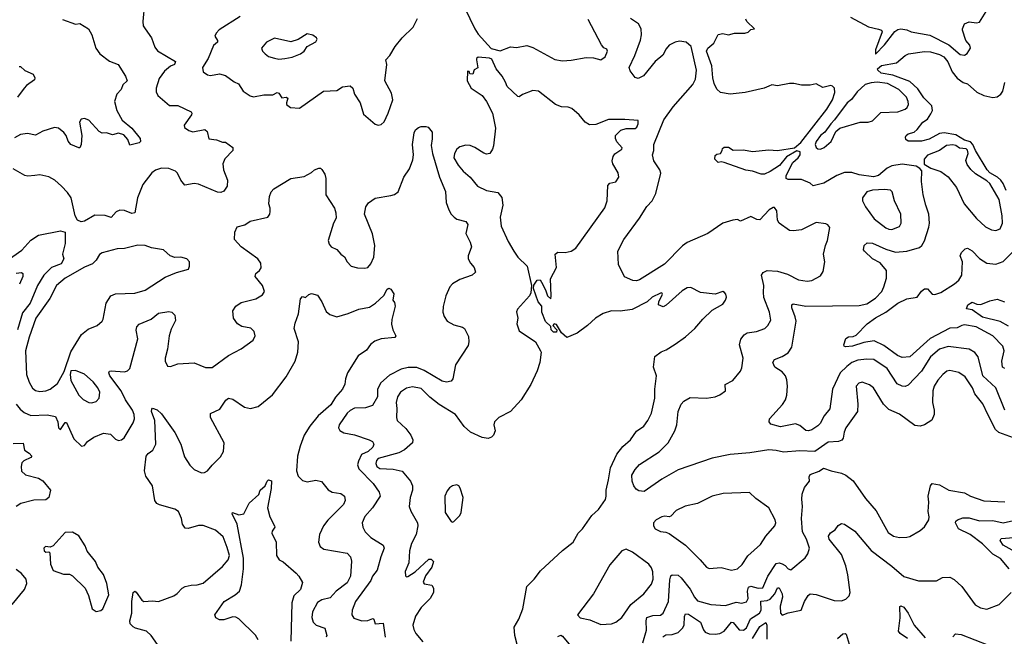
# Model space of a CAD drawing. Extents: x 1771496 to 1971148, y 471553 to 643630.
# Tile 628 of 656: x 1887590 to 1894222, y 629640 to 633796. Entities that reach past the tile are written whole.
import ezdxf

# ---------------------------------------------------------------- set-up
doc = ezdxf.new("R2010")
doc.units = 0

msp = doc.modelspace()

# ---------------------------------------------------------------- linework, layer by layer
at = {"layer": '0CON10XD'}
for points in [[(1888430, 633905), (1888419.2, 633785), (1888422, 633755), (1888434, 633735), (1888478, 633675), (1888500.9, 633610.9), (1888516.8, 633586.8), (1888640, 633515), (1888631.4, 633495), (1888605, 633482.9), (1888565, 633449.5), (1888529.6, 633400.4), (1888508, 633335), (1888509.1, 633309.1), (1888519.1, 633285), (1888597.6, 633217.6), (1888655, 633218.5), (1888743.8, 633175), (1888749.2, 633165), (1888745.8, 633155), (1888696.7, 633085), (1888700, 633070), (1888729.5, 633049.5), (1888755, 633040), (1888836.9, 633056.9), (1888851.5, 633041.5), (1888862.5, 632992.5), (1888915, 632987.1), (1888955, 632970.8), (1888975, 632970), (1889026.2, 632935), (1889024.2, 632915), (1888970.9, 632859.1), (1888957.5, 632825), (1888962.5, 632785), (1888990, 632715), (1888986.2, 632675), (1888965, 632640), (1888945, 632632), (1888922.9, 632632.9), (1888795, 632686.9), (1888765, 632691.1), (1888701.3, 632681.3), (1888675, 632714.2), (1888652.4, 632762.4), (1888638.9, 632775), (1888595, 632793.9), (1888544.7, 632795.3), (1888505, 632781.9), (1888479.2, 632765), (1888419.4, 632685), (1888383.5, 632595), (1888364, 632495), (1888345, 632490.9), (1888295, 632510), (1888265, 632512.5), (1888238.3, 632501.7), (1888205, 632462), (1888165, 632476), (1888095, 632479.2), (1888025, 632437.5), (1888004.2, 632434.2), (1887980, 632445), (1887963.4, 632473.4), (1887936.1, 632596.1), (1887912.1, 632632.1), (1887870.8, 632675), (1887825.4, 632715.4), (1887785, 632736.7), (1887725, 632750), (1887692.5, 632745), (1887645, 632740.9), (1887625, 632745.4), (1887545, 632790.8)], [(1890587.5, 633875), (1890655.4, 633735.4), (1890678, 633698), (1890765, 633602.5), (1890825, 633586.2), (1890895, 633614), (1890935, 633608.6), (1891005, 633621.4), (1891045, 633609.2), (1891195, 633527.5), (1891245, 633519.2)], [(1893185, 633813.1), (1893307.9, 633747.9), (1893375, 633732.5), (1893395.8, 633725.8), (1893400, 633715), (1893355, 633592.5), (1893353.9, 633563.9), (1893415, 633626.2), (1893484.4, 633715.6), (1893505, 633730.5), (1893525, 633734.7), (1893565, 633727.5), (1893595, 633713.8), (1893721.5, 633691.5), (1893847.7, 633627.7), (1893925, 633562.1), (1893955, 633557.8), (1893971.7, 633568.3), (1893993.8, 633605), (1893990, 633625), (1893964, 633655), (1893941.2, 633725), (1893940, 633735), (1893955, 633767.5), (1893985, 633782.5), (1894035, 633774), (1894055, 633778.8), (1894122, 633888)], [(1889075, 633818.6), (1888933.2, 633726.8), (1888913.8, 633705), (1888903.8, 633685), (1888922.5, 633655), (1888921.4, 633645), (1888895, 633621.2), (1888858.6, 633535), (1888822, 633475), (1888826.2, 633445), (1888855, 633424), (1888875, 633420), (1888935, 633430.8), (1888975, 633420), (1889035, 633377.1), (1889064.3, 633364.3), (1889094, 633315), (1889142.1, 633282.1), (1889165, 633276.9), (1889235, 633290.6), (1889295, 633290), (1889325, 633306.4), (1889335, 633301.9), (1889355, 633270), (1889385, 633274), (1889395, 633266.7), (1889386.2, 633236.2), (1889386.7, 633225), (1889414.2, 633204.2), (1889475, 633200), (1889635, 633313.3), (1889725, 633318.8), (1889765, 633344), (1889815, 633351.2), (1889833.8, 633335), (1889844.4, 633294.4), (1889882, 633235), (1889905, 633160), (1889985, 633091.2), (1890005, 633086)], [(1887878.6, 633798.6), (1887965, 633765.8), (1887995, 633770), (1888052.5, 633735), (1888075.6, 633695), (1888102, 633605), (1888128.8, 633565), (1888195, 633516.2), (1888253.3, 633495), (1888302, 633415), (1888313.3, 633385), (1888285, 633357.5), (1888272, 633325), (1888244.4, 633295), (1888227.5, 633245), (1888243.3, 633185), (1888280, 633120), (1888343.8, 633065), (1888401.2, 632995), (1888402.5, 632975), (1888393.6, 632966.4), (1888331.2, 632951.2), (1888318.5, 632988.5), (1888291.1, 633021.1), (1888255, 633030.5), (1888215, 633020.9), (1888175, 633034.4), (1888145, 633031.4), (1888125, 633042.9), (1888055, 633118.6), (1888025, 633130), (1888004, 633125), (1887991.9, 633105), (1888008.5, 633015), (1888004.2, 632955), (1887995, 632933.3), (1887988, 632932), (1887935, 632954), (1887916.8, 632976.8), (1887903.3, 633015), (1887887.5, 633035), (1887850, 633065), (1887825, 633069.7), (1887744.4, 633045.6), (1887695, 633018.9), (1887641.7, 633028.3), (1887595, 633022), (1887555, 633000.4)], [(1890005, 633086), (1890025, 633090), (1890045, 633108.8), (1890071.5, 633165), (1890102.5, 633255), (1890095, 633300), (1890048.1, 633385), (1890062, 633495), (1890056.2, 633525), (1890083.8, 633555), (1890118, 633615), (1890165.8, 633675), (1890240, 633745), (1890269.2, 633805)], [(1891245, 633519.2), (1891305, 633524.3), (1891405, 633541.9), (1891455, 633539.2), (1891505, 633525.7), (1891534, 633545), (1891548.8, 633585), (1891545, 633596.7), (1891525, 633606.7), (1891507.7, 633627.7), (1891418.3, 633798.3)], [(1894285, 630978.2), (1894185, 631012.5), (1894162.7, 631032.7), (1894110.8, 631135), (1894077, 631207), (1894023.5, 631275), (1894008.5, 631315), (1893959.5, 631389.5), (1893915, 631417.1), (1893855, 631431.4), (1893835, 631426.9), (1893806.9, 631405), (1893774.2, 631365.8), (1893750.5, 631325), (1893741.1, 631295), (1893737.3, 631215), (1893750.5, 631165), (1893749.5, 631135), (1893733.7, 631096.3), (1893685, 631064.3), (1893654.3, 631055.7), (1893619.7, 631059.7), (1893516.2, 631136.2), (1893445, 631168.8), (1893407.3, 631205), (1893340, 631315), (1893315, 631335.5), (1893265, 631351.9), (1893241.2, 631345), (1893224.3, 631325), (1893235.7, 631204.3), (1893232.5, 631155), (1893154, 631044), (1893142.7, 631015), (1893137.1, 630975), (1893128, 630962), (1893105, 630952.9), (1893035, 630949.1), (1892945, 630884.4), (1892845, 630889.4), (1892735, 630880), (1892685, 630893.3), (1892635, 630897.1), (1892507, 630877), (1892375, 630864.7), (1892255, 630840.4), (1892025, 630762), (1891915, 630700), (1891795, 630616.7), (1891760.7, 630620.7), (1891742.5, 630632.5), (1891725.8, 630655), (1891715.8, 630685), (1891712.2, 630725), (1891735.4, 630764.6), (1891765, 630798), (1891897.4, 630882.6), (1891957.5, 630945), (1892002.5, 631025), (1892015.8, 631065), (1892025.8, 631155), (1892045.8, 631204.2), (1892063.8, 631225), (1892105, 631249.2), (1892215, 631244.2), (1892275, 631254.2), (1892305, 631267.5), (1892343.8, 631295), (1892342.8, 631337.2), (1892393.8, 631365), (1892445, 631426.7), (1892455, 631450), (1892462, 631515), (1892438.9, 631605), (1892447.7, 631642.3), (1892468.9, 631671.1), (1892490, 631685), (1892553.3, 631695), (1892608, 631715), (1892628.6, 631735), (1892648.8, 631771.2), (1892640.5, 631825), (1892602.7, 631922.7), (1892600.9, 631959.1), (1892601.1, 632005), (1892587.1, 632075), (1892598.2, 632091.8), (1892623.8, 632106.2), (1892695, 632101.8), (1892760.5, 632080.5), (1892835, 632043.1), (1892893.2, 632033.2), (1892925, 632039.2), (1892985, 632068.8), (1893001.7, 632098.3), (1893013.1, 632165), (1893004.4, 632215), (1893016.6, 632273.4), (1893031.2, 632308.8), (1893045.8, 632395.8), (1893034.2, 632414.2), (1893020, 632420), (1892955, 632428.9), (1892855, 632379.4), (1892803, 632373), (1892775, 632376), (1892704.5, 632424.5), (1892694.4, 632445), (1892688.8, 632508.8), (1892675, 632530), (1892665, 632531.2), (1892638.8, 632515), (1892575, 632448), (1892555, 632448.6), (1892515, 632470.5), (1892445, 632438), (1892425, 632450), (1892394.2, 632445.8), (1892325, 632424), (1892225.7, 632354.3), (1892085, 632294), (1892055, 632272), (1891932.8, 632147.2), (1891765, 632042.5), (1891745, 632036.7), (1891719.1, 632039.1), (1891662.5, 632062.5), (1891624, 632145), (1891618.8, 632235), (1891659.2, 632315), (1891765, 632458), (1891815, 632538), (1891849.2, 632575), (1891875.7, 632625), (1891908.8, 632761.2), (1891901.4, 632785), (1891861.9, 632845), (1891852.5, 632885), (1891862.2, 632915), (1891860.8, 632955), (1891929.5, 633120.5), (1891990.6, 633209.4), (1892125, 633358.6), (1892142.5, 633395), (1892148, 633455), (1892113.6, 633615), (1892080, 633645), (1892035, 633652.3), (1892005, 633645.4), (1891965, 633623.5), (1891945, 633600.6), (1891922.1, 633557.9), (1891870.7, 633515), (1891792.1, 633417.9), (1891755, 633400), (1891735, 633406.1), (1891702.1, 633452.1), (1891695.9, 633475), (1891734, 633555), (1891771.7, 633658.3), (1891777.9, 633695), (1891775.5, 633735), (1891757.3, 633767.3), (1891704.7, 633804.7)], [(1893160.7, 631459.3), (1893116.4, 631415), (1893064.5, 631305.5), (1893046.7, 631173.3), (1893007.5, 631125), (1892981.5, 631075), (1892965, 631059.3), (1892925, 631031.1), (1892904.1, 631024.1), (1892885, 631027.9), (1892845, 631060), (1892815, 631072.9), (1892715, 631051.2), (1892649.2, 631069.2), (1892638.8, 631085), (1892640, 631105), (1892727.7, 631202.3), (1892747.1, 631232.9), (1892756.9, 631265), (1892761.6, 631325), (1892757.7, 631367.7), (1892748.5, 631395), (1892725, 631422.9), (1892675.6, 631455), (1892663.6, 631486.4), (1892674.4, 631505.6), (1892725, 631525.7), (1892765, 631550.8), (1892790.6, 631589.4), (1892820.8, 631765), (1892814, 631794), (1892790, 631855), (1892791.2, 631875), (1892799.5, 631880.5), (1892885, 631865.3), (1893245, 631868.8), (1893295, 631881.2), (1893355, 631919.1), (1893396.5, 631965), (1893411.5, 631995), (1893428.9, 632055), (1893428.6, 632105), (1893386.7, 632156.7), (1893334.7, 632184.7), (1893280, 632235), (1893274.1, 632245.9), (1893278, 632275), (1893298.1, 632291.9), (1893335, 632290.9), (1893425, 632249.6), (1893488.6, 632228.6), (1893565, 632235.4), (1893649.7, 632260.3), (1893666.3, 632273.7), (1893685, 632306.2), (1893713.2, 632396.8), (1893717.1, 632425), (1893712.9, 632485), (1893693.1, 632545), (1893675.6, 632615), (1893664.2, 632705), (1893666.4, 632776.4), (1893653.9, 632793.9), (1893628.3, 632808.3), (1893535, 632821.5), (1893465, 632811.2), (1893432.7, 632795), (1893375, 632746.2), (1893342, 632738), (1893245, 632750.4), (1893194.3, 632765.7), (1893145, 632766.3), (1893093.1, 632745), (1893005.3, 632694.7), (1892935.5, 632675.5), (1892913.8, 632695), (1892855, 632719.5), (1892765, 632719.2), (1892752.2, 632725), (1892752.8, 632745), (1892796.5, 632833.5), (1892832.9, 632865), (1892846, 632885), (1892846.2, 632906.2), (1892825, 632911.2), (1892755, 632870.8), (1892707, 632813), (1892645, 632772.2), (1892606.7, 632755), (1892585, 632754.4), (1892525, 632775.5), (1892481.8, 632781.8), (1892335, 632833.3), (1892315, 632837.5), (1892295, 632832.5), (1892272.5, 632855), (1892275, 632880), (1892285, 632890), (1892310, 632895), (1892322.5, 632915), (1892323, 632927), (1892335, 632937.5), (1892365, 632936.7), (1892396.4, 632916.4), (1892465, 632920), (1892525, 632908), (1892635, 632918), (1892695, 632914.2), (1892808.3, 632931.7), (1892851.1, 632968.9), (1893027.1, 633192.9), (1893065.3, 633255), (1893080.9, 633305), (1893078.5, 633335), (1893065, 633349.2), (1893052.6, 633352.6), (1892999.2, 633339.2), (1892955, 633363.8), (1892915, 633355.5), (1892855, 633354.2), (1892805, 633366.2), (1892776.1, 633366.1), (1892695, 633351.2), (1892655, 633356), (1892635, 633348.8), (1892605, 633333.8), (1892475.7, 633304.3), (1892375, 633294.3), (1892310, 633305), (1892285, 633328.8), (1892268.6, 633365), (1892258.5, 633405), (1892252.5, 633485), (1892215.7, 633584.3), (1892225, 633604.2), (1892265, 633637.5), (1892295, 633696.7), (1892325, 633702.5), (1892365, 633693.3), (1892405, 633706.2), (1892473.6, 633706.4), (1892497, 633713), (1892515, 633730), (1892540, 633735), (1892486.7, 633785), (1892480.3, 633800.3)], [(1889335, 633530.8), (1889375, 633534.2), (1889425, 633544.3), (1889481.2, 633565), (1889506.2, 633585), (1889526.2, 633615), (1889584, 633646), (1889593.3, 633665), (1889588, 633675), (1889565, 633691.9), (1889525, 633700.6), (1889465, 633662.9), (1889415, 633647.5), (1889305, 633671.4), (1889251.2, 633645), (1889218.8, 633605), (1889226.2, 633585), (1889243.8, 633565), (1889265, 633549.2), (1889305, 633535.8), (1889335, 633530.8)], [(1890941.4, 629585), (1890925.6, 629645), (1890919.7, 629700.3), (1890951.9, 629755), (1890978.1, 629825), (1891006, 629975), (1891055, 630026), (1891097.8, 630082.2), (1891245, 630218.8), (1891318, 630275), (1891350.8, 630335), (1891380.8, 630365), (1891444.2, 630455), (1891489.2, 630495), (1891535, 630562.5), (1891540.8, 630585), (1891539.2, 630625), (1891556.2, 630695), (1891570, 630775), (1891611.6, 630868.4), (1891651.3, 630918.7), (1891703.3, 630965), (1891745, 631022.9), (1891792.9, 631057.1), (1891820.8, 631095), (1891846, 631145), (1891868.6, 631245), (1891867.1, 631305), (1891880, 631395), (1891860, 631455), (1891867.5, 631525), (1891911.7, 631558.3), (1891945, 631571.2), (1892005, 631608), (1892075, 631659.2), (1892137.5, 631715), (1892192, 631778), (1892255, 631838), (1892325, 631878.8), (1892344, 631905), (1892350, 631925), (1892346.2, 631945), (1892337.7, 631957.7), (1892325, 631963.3), (1892275, 631947.1), (1892175, 631956.2), (1892111.4, 631991.4), (1892085, 631989.6), (1892052, 631968), (1891945, 631871.9), (1891925, 631861.2), (1891892.5, 631875), (1891894.2, 631895), (1891919.2, 631945), (1891915.6, 631955.6), (1891905, 631952.5), (1891850, 631925), (1891815.4, 631894.6), (1891715, 631843.8), (1891635, 631832), (1891575, 631834.3), (1891518.8, 631815), (1891469.2, 631785), (1891415, 631735.8), (1891345, 631684.2), (1891275, 631654), (1891238.8, 631685), (1891205, 631742.5), (1891190, 631745), (1891180, 631735), (1891207.5, 631705), (1891205, 631690), (1891185, 631690), (1891170, 631705), (1891168.3, 631728.3), (1891132.3, 631762.3), (1891106.2, 631825), (1891106.7, 631865), (1891082.5, 631895), (1891050, 631985), (1891053, 632007), (1891075, 632040), (1891095, 632042.5), (1891105, 632027.5), (1891132, 631975), (1891144.4, 631934.4), (1891166.4, 631913.6), (1891170.6, 631935), (1891165, 632050), (1891206, 632125), (1891196.7, 632215), (1891215, 632230), (1891265, 632227.8), (1891303.6, 632236.4), (1891335, 632255.7), (1891532.2, 632527.8), (1891547.1, 632575), (1891551.9, 632678.1), (1891565, 632693.8), (1891605, 632704), (1891625.7, 632735), (1891622, 632765), (1891584.3, 632824.3), (1891581.4, 632845), (1891587.5, 632875), (1891598.3, 632891.7), (1891645, 632922.5), (1891647, 632933), (1891612.2, 632972.2), (1891602.9, 632995), (1891603.4, 633016.6), (1891638.1, 633051.9), (1891675, 633062.5), (1891735, 633063.3), (1891747.3, 633072.7), (1891756.7, 633095), (1891755, 633117.5), (1891665, 633123.8), (1891555, 633124.4), (1891469.4, 633090.6), (1891428.5, 633088.5), (1891398, 633105), (1891357.5, 633155), (1891308.6, 633198.6), (1891285, 633206.5), (1891238.9, 633208.9), (1891198, 633225), (1891085, 633314.4), (1891045, 633318.6), (1890977.1, 633292.9), (1890955, 633276.7), (1890945, 633278.8), (1890872.5, 633345), (1890862.5, 633375), (1890840, 633415), (1890798.8, 633465), (1890769.3, 633529.3), (1890755, 633536.7), (1890677, 633543), (1890667.5, 633535), (1890666.7, 633525), (1890675, 633472.5), (1890650.7, 633459.3), (1890641.7, 633428.3), (1890621.2, 633431.2), (1890616.2, 633446.2), (1890605, 633450), (1890602.9, 633385), (1890630, 633335), (1890704.3, 633284.3), (1890735, 633244.2), (1890775.2, 633165.2), (1890794.2, 633065), (1890780.8, 632945), (1890775, 632922.5), (1890757.5, 632895), (1890735, 632890), (1890716.1, 632896.1), (1890655.6, 632935.6), (1890625, 632947.5), (1890595, 632950), (1890555, 632938.6), (1890535, 632924), (1890518.6, 632895), (1890513.5, 632865), (1890542.9, 632815), (1890577.5, 632775), (1890624.2, 632735), (1890673.6, 632673.6), (1890735, 632645.6), (1890810.9, 632630.9), (1890837.6, 632597.6), (1890843.3, 632545), (1890826.4, 632465), (1890833.3, 632403.3), (1890880.5, 632300.5), (1890918.1, 632235), (1890945.6, 632195), (1891007.1, 632135), (1891037.5, 632005), (1891033.3, 631955), (1891023.3, 631935), (1890943.8, 631845), (1890936.2, 631826.2), (1890945.8, 631785), (1890938.6, 631745), (1890955, 631700), (1891063.8, 631625), (1891098, 631565), (1891102, 631555), (1891092.2, 631485), (1891075, 631430), (1891033.6, 631336.4), (1890966.6, 631233.4), (1890895, 631154.4), (1890818, 631115), (1890787.5, 631085), (1890784, 631065), (1890792, 631025), (1890781.2, 630995), (1890768.8, 630981.2), (1890745, 630974.2), (1890705, 630980), (1890626, 631016), (1890584.2, 631054.2), (1890525, 631134.4), (1890415, 631202.2), (1890352.5, 631252.5), (1890295, 631310.4), (1890235, 631322.3), (1890195, 631312.3), (1890155.5, 631285), (1890135.3, 631255), (1890125.4, 631215), (1890130, 631175), (1890126.9, 631115), (1890132.2, 631095), (1890189.7, 631039.7), (1890225.4, 630995), (1890237.8, 630965), (1890235.7, 630945), (1890182.4, 630897.6), (1890143.4, 630876.6), (1890005, 630837.8), (1889993.7, 630825), (1889989, 630805), (1889994.9, 630784.9), (1890015, 630771.1), (1890105, 630765.8), (1890165, 630753.1), (1890222.2, 630685), (1890234.5, 630655), (1890234.6, 630625), (1890219.6, 630575), (1890213.3, 630515), (1890223.7, 630483.7), (1890268.1, 630405), (1890271.5, 630385), (1890260, 630325), (1890229.6, 630265), (1890214.5, 630215), (1890211.4, 630135), (1890186.6, 630076.6), (1890187.3, 630047.3), (1890195, 630040.5), (1890205, 630042.5), (1890252.5, 630075), (1890345, 630160), (1890360.7, 630160.7), (1890376.7, 630145), (1890366.4, 630105), (1890323.7, 630046.3), (1890307.8, 630005), (1890315, 629992.9), (1890365.5, 629985.5), (1890377.5, 629965), (1890377.8, 629935), (1890355, 629895.6), (1890295, 629832.9), (1890255, 629775.7), (1890237.8, 629715), (1890244.2, 629685.8), (1890258.5, 629658.5), (1890305, 629602.9)], [(1894234.5, 632645), (1894215, 632691.2), (1894197.9, 632715), (1894177, 632735), (1894125, 632764.6), (1894106.1, 632785), (1894027.5, 632915), (1894010.5, 632955), (1893995, 632972), (1893954.7, 632984.7), (1893895, 633021), (1893817.2, 633032.8), (1893785, 633030), (1893715, 632991.9), (1893665, 632977.3), (1893575, 632978), (1893558.3, 632988.3), (1893556.2, 633005), (1893562, 633015), (1893575, 633025.7), (1893615, 633038.6), (1893634.5, 633055.5), (1893672.9, 633105), (1893704.1, 633125.9), (1893728.1, 633161.9), (1893738.5, 633185), (1893733.1, 633215), (1893679.6, 633269.6), (1893639.1, 633329.1), (1893585, 633380.5), (1893471.3, 633421.3), (1893392.7, 633435), (1893370.6, 633455), (1893368.1, 633465), (1893395, 633487.5), (1893495, 633505.8), (1893553.3, 633555), (1893576, 633566), (1893685, 633581.6), (1893725, 633579.5), (1893785, 633561.9), (1893815, 633545.2), (1893841.4, 633511.4), (1893870, 633445), (1893905, 633403.1), (1893943.9, 633373.9), (1893975, 633363.1), (1894037.1, 633307.1), (1894084.8, 633284.8), (1894145, 633272.3), (1894175, 633276.8), (1894198.9, 633295), (1894212.4, 633315), (1894226.2, 633373.8)], [(1887585, 633480), (1887595, 633480), (1887623.9, 633453.9), (1887679.3, 633429.3), (1887692.5, 633405), (1887689.3, 633390.7), (1887635, 633353.3), (1887620, 633335), (1887575.7, 633274.3)], [(1892985, 632924.5), (1893009.2, 632935), (1893055.8, 632975), (1893087.9, 633042.1), (1893115, 633064), (1893250, 633105), (1893303.9, 633106.1), (1893335, 633114), (1893389.5, 633170.5), (1893505, 633175.5), (1893555, 633192.9), (1893567.9, 633205), (1893575.9, 633225), (1893574.7, 633245), (1893562.4, 633275), (1893512.3, 633325), (1893435, 633365.7), (1893365, 633374.7), (1893325, 633371.3), (1893285, 633358.8), (1893230.4, 633309.6), (1893191.9, 633258.1), (1893162.9, 633235), (1893078.9, 633121.1), (1893052.7, 633095), (1893012, 633038), (1892983.9, 633016.1), (1892955.5, 632975), (1892948.1, 632955), (1892955.6, 632935.6), (1892965.6, 632925.6), (1892985, 632924.5)], [(1887565.5, 631205), (1887591.9, 631171.9), (1887619.5, 631149.5), (1887665, 631128.9), (1887775, 631133.2), (1887830.8, 631120.8), (1887847.1, 631085), (1887850, 631045), (1887860, 631035), (1887865, 631033.3), (1887895, 631080), (1887905, 631080), (1887955, 630971.2), (1888005, 630921.2), (1888025, 630926.7), (1888047, 630953), (1888088.7, 630981.3), (1888155, 631008.1), (1888201.9, 631001.9), (1888235, 630969.4), (1888255, 630960), (1888275, 630964.4), (1888292.2, 630977.8), (1888355, 631078.8), (1888362.9, 631105), (1888361.5, 631135), (1888350.4, 631165), (1888302.7, 631232.7), (1888272.4, 631295), (1888197.1, 631395), (1888188.9, 631415), (1888193.5, 631426.5), (1888205, 631430), (1888295, 631421.8), (1888315, 631428.9), (1888331.1, 631445), (1888385.5, 631645), (1888374.5, 631704.5), (1888377.5, 631725), (1888395, 631744), (1888475, 631777.5), (1888525, 631817.1), (1888595, 631830), (1888614.2, 631824.2), (1888633.8, 631805), (1888638.3, 631768.3), (1888609.1, 631710.9), (1888595.6, 631665), (1888585.6, 631575), (1888570.5, 631515), (1888570, 631495), (1888585, 631460), (1888605, 631458.8), (1888655, 631476.2), (1888765, 631483.3), (1888842.1, 631452.1), (1888885, 631451.8), (1888996.9, 631533.1), (1889081.8, 631578.2), (1889162, 631635), (1889175.8, 631665), (1889168.8, 631695), (1889146.6, 631716.6), (1889085, 631728.1), (1889057.5, 631745), (1889030, 631785), (1889025.9, 631834.1), (1889046, 631865), (1889080.9, 631889.1), (1889181.2, 631915), (1889225, 631942), (1889238, 631965), (1889226, 632005), (1889175.8, 632065), (1889180, 632085), (1889205, 632106), (1889215, 632123.3), (1889213.3, 632155), (1889193.1, 632185), (1889081.9, 632265), (1889036, 632315), (1889039.2, 632365), (1889055, 632398.8), (1889105, 632414), (1889142.7, 632437.3), (1889260, 632465), (1889274, 632485), (1889277, 632503), (1889277.5, 632525), (1889268, 632555), (1889271.4, 632605), (1889284.2, 632635), (1889302, 632655), (1889415, 632725.8), (1889505, 632739.4), (1889554.6, 632765.4), (1889575, 632784.2), (1889605, 632796.2), (1889615, 632796.2), (1889625.9, 632785.9), (1889646, 632755), (1889652.2, 632725), (1889652.5, 632615), (1889710, 632525), (1889720, 632495), (1889722.3, 632457.7), (1889702.5, 632425), (1889667, 632307), (1889675, 632282.5), (1889687.5, 632265), (1889726.1, 632246.1), (1889753.3, 632215), (1889778.3, 632198.3), (1889796.2, 632165), (1889823.3, 632135), (1889865, 632122.5), (1889915, 632120.8), (1889935, 632125.8), (1889955, 632150), (1889974.5, 632195), (1889982.9, 632275), (1889965, 632353.3), (1889912.5, 632485), (1889921.2, 632535), (1889938.3, 632561.7), (1889985, 632593.3), (1890089.3, 632610.7), (1890115, 632618.8), (1890138, 632635), (1890178, 632735), (1890215, 632790), (1890238.6, 632851.4), (1890242.7, 632885), (1890235.6, 632955), (1890245.8, 633034.2), (1890255, 633053.3), (1890275, 633070), (1890295, 633076.2), (1890325, 633076.7), (1890340.7, 633070.7), (1890368.8, 633038.8), (1890367.1, 632992.9)], [(1890367.1, 632992.9), (1890362, 632948), (1890369.6, 632895), (1890417.1, 632735), (1890457.8, 632637.8), (1890462.7, 632565), (1890480.9, 632515), (1890496.7, 632485), (1890515.3, 632465.3), (1890535, 632452.5), (1890595.5, 632435.5), (1890609.2, 632415), (1890594.2, 632355), (1890625, 632296.7), (1890633.1, 632265), (1890610.8, 632205), (1890610.8, 632185), (1890625.6, 632155.6), (1890650.8, 632125), (1890658.8, 632095), (1890636.7, 632075), (1890555, 632045.6), (1890506, 632015), (1890487.5, 631995), (1890460, 631935), (1890442.7, 631862.7), (1890440, 631825), (1890448, 631795), (1890470, 631765), (1890515, 631738.8), (1890572.9, 631722.9), (1890585, 631713.8), (1890611.7, 631661.7), (1890615.7, 631625.7), (1890610.7, 631599.3), (1890525, 631469.1), (1890506.6, 631375), (1890495, 631360), (1890465, 631352.9), (1890435, 631360), (1890315, 631431.4), (1890265, 631451.8), (1890207.4, 631452.6), (1890158.7, 631441.3), (1890079.8, 631400.2), (1890021.8, 631348.2), (1890000.5, 631305), (1890000.4, 631255), (1889965, 631195.6), (1889919.4, 631180.6), (1889845, 631177.8), (1889815, 631162.5), (1889796.5, 631145), (1889742.2, 631065), (1889738, 631045), (1889747, 631027), (1889772, 631012), (1889845, 630997.8), (1889943.3, 630965), (1889965, 630952), (1889974.2, 630935), (1889968, 630915), (1889935.8, 630885), (1889891.9, 630865), (1889870.7, 630819.3), (1889864.2, 630795), (1889875, 630768.8), (1889970.4, 630670.4), (1890010.4, 630610.4), (1890017.3, 630585), (1889965, 630506.2), (1889913.4, 630446.6), (1889896.9, 630405), (1889900, 630375), (1889915.7, 630345), (1889954.7, 630304.7), (1890038, 630255), (1890045.6, 630235), (1890021.5, 630175), (1889997.9, 630085), (1889966.5, 630045), (1889955.5, 630015), (1889852.1, 629875), (1889829.1, 629815), (1889826.9, 629785), (1889841.1, 629761.1), (1889893.2, 629743.2), (1889935, 629745.8), (1889968.8, 629758.8), (1889976, 629756), (1889985, 629723.3), (1890037.9, 629727.9), (1890052.5, 629635)], [(1894165, 632374.5), (1894194.5, 632385.5), (1894209.6, 632425), (1894207.3, 632475), (1894187.1, 632585), (1894125, 632691.8), (1894105, 632710.7), (1894028, 632758), (1893996.5, 632786.5), (1893971, 632821), (1893964, 632846), (1893977.7, 632895), (1893975, 632916.6), (1893965, 632924.7), (1893921.2, 632931.2), (1893895, 632948), (1893875, 632952.9), (1893832.8, 632947.2), (1893785, 632914.4), (1893705, 632883.8), (1893682, 632855), (1893683, 632823), (1893726.4, 632796.4), (1893795, 632773.3), (1893845, 632736.2), (1893900.8, 632665), (1893951.4, 632555), (1894035, 632455.7), (1894095, 632400.6), (1894135, 632380), (1894165, 632374.5)], [(1893465, 632382.8), (1893515, 632401.9), (1893527.3, 632425), (1893524.5, 632485), (1893482.7, 632575), (1893467.5, 632635), (1893455, 632646.2), (1893415, 632650.9), (1893335, 632648.1), (1893297.1, 632635), (1893267.5, 632595), (1893267.5, 632575), (1893287.1, 632535), (1893345, 632453.1), (1893425, 632392.7), (1893445, 632383.5), (1893465, 632382.8)], [(1887505, 632173.8), (1887605, 632243.2), (1887665, 632309.6), (1887716.2, 632343.8), (1887865, 632372), (1887896.7, 632365), (1887896.6, 632286.6), (1887877.5, 632215), (1887886.2, 632185), (1887869.4, 632150.6), (1887804.5, 632125), (1887752, 632075), (1887708.9, 632005), (1887659.7, 631885), (1887608.9, 631821.1), (1887574.3, 631705)], [(1887725, 631290.8), (1887765, 631293.5), (1887795, 631306.4), (1887845, 631343.1), (1887889.6, 631425), (1887935, 631556.7), (1888005.4, 631674.6), (1888050.9, 631709.1), (1888111.2, 631735), (1888146, 631765), (1888152.7, 631777.3), (1888171.2, 631885), (1888204.4, 631935), (1888235, 631948.9), (1888365, 631953.5), (1888435, 631972.2), (1888569.4, 632060.6), (1888645, 632092.9), (1888726.7, 632115), (1888733.8, 632135), (1888733.6, 632163.6), (1888715, 632183.3), (1888675.8, 632195.8), (1888635, 632194.3), (1888603.3, 632205), (1888557.5, 632245), (1888478.3, 632258.3), (1888435, 632274.2), (1888385, 632276.9), (1888295, 632254.4), (1888245, 632251.1), (1888145, 632225.5), (1888126.9, 632213.1), (1888105.4, 632174.6), (1888079.8, 632150.2), (1888025, 632127.5), (1887895.5, 632055), (1887836.9, 632005), (1887792.3, 631917.7), (1887699.1, 631785), (1887652.7, 631657.3), (1887628.8, 631565), (1887635.2, 631405), (1887652.7, 631352.7), (1887675, 631313.3), (1887695, 631297.1), (1887725, 631290.8)], [(1894225, 631445.5), (1894210, 631455), (1894204.4, 631495), (1894220.6, 631565), (1894211.2, 631595), (1894144.3, 631664.3), (1894032.9, 631725), (1893955, 631738.9), (1893935, 631735.9), (1893905, 631719.7), (1893855, 631716.5), (1893721.8, 631648.2), (1893585, 631524.4), (1893535, 631518.1), (1893501.9, 631531.9), (1893411.1, 631601.1), (1893345, 631632.5), (1893275, 631619.2), (1893200, 631595), (1893151.4, 631591.4), (1893142.5, 631595), (1893140, 631605), (1893155, 631646.2), (1893171.5, 631658.5), (1893205, 631660), (1893225, 631670.6), (1893298.8, 631745), (1893354.2, 631785.8), (1893423.1, 631825), (1893505, 631886.4), (1893565, 631915.6), (1893635, 631926.2), (1893664.5, 631965.5), (1893685, 631981.2), (1893705, 631982), (1893735, 631947.1), (1893755, 631943.3), (1893795, 631957.8), (1893885.6, 632015), (1893915, 632041.4), (1893936.9, 632075), (1893940.4, 632165), (1893925.6, 632205), (1893933.4, 632226.6), (1893957.7, 632252.3), (1893975, 632255.8), (1894005, 632237.8), (1894055.4, 632185.4), (1894103.3, 632155), (1894165, 632148.6), (1894215, 632167.1), (1894275, 632225.8)], [(1887565, 632086.5), (1887602, 632092), (1887610, 632085), (1887610.6, 632065), (1887587.4, 632012.6)], [(1888517.3, 629585), (1888475.7, 629645.7), (1888444.3, 629675), (1888370, 629695), (1888353.2, 629703.2), (1888334.4, 629724.4), (1888332.5, 629745), (1888345.4, 629795), (1888343.8, 629875), (1888354.2, 629935.8), (1888365, 629943.3), (1888375, 629936.2), (1888412.9, 629882.9), (1888425, 629875.5), (1888485, 629879.6), (1888525, 629874.6), (1888626.8, 629913.2), (1888651.3, 629928.7), (1888684.4, 629965), (1888705, 629976.2), (1888744.7, 629985.3), (1888785, 629986.1), (1888825, 629998.2), (1888955, 630110.5), (1888993.1, 630155), (1889002.4, 630185), (1888987.5, 630237.5), (1888959.8, 630309.8), (1888908.1, 630355), (1888825, 630387.5), (1888795, 630386.7), (1888725, 630366.9), (1888705, 630369.2), (1888685.6, 630395), (1888679.2, 630435), (1888660, 630480), (1888635, 630496.5), (1888531.2, 630525), (1888514, 630535), (1888499.2, 630555), (1888484, 630655), (1888440.3, 630720.3), (1888430.8, 630755), (1888442.5, 630855), (1888455, 630872), (1888485.9, 630894.1), (1888505.5, 630935), (1888500, 631095), (1888478.1, 631155), (1888479.3, 631170.7), (1888485, 631176.7), (1888515, 631166.9), (1888545, 631140), (1888635, 631014.2), (1888675.6, 630935), (1888687.4, 630887.4), (1888698.6, 630848.6), (1888735, 630794.3), (1888765, 630764.4), (1888815, 630740.6), (1888835, 630742.9), (1888855.5, 630754.5), (1888885, 630793.8), (1888941.4, 630848.6), (1888962.5, 630885), (1888966.9, 630945), (1888875.8, 631115), (1888875, 631142.5), (1888938.3, 631171.7), (1888977.6, 631232.4), (1888995, 631244.2), (1889025, 631239.2), (1889103.8, 631185), (1889145, 631176.4), (1889195, 631189.1), (1889291.9, 631268.1), (1889385, 631388.6), (1889445.4, 631495), (1889462.9, 631555), (1889467.7, 631625), (1889438, 631715), (1889445, 631750), (1889466.6, 631813.4), (1889481.2, 631915), (1889495, 631930), (1889515, 631922.5), (1889537, 631943), (1889555, 631950), (1889595, 631938.8), (1889624.2, 631894.2), (1889655, 631828.8), (1889678.8, 631808.8), (1889725, 631792.5), (1889802.5, 631815), (1889875, 631845.8), (1889945, 631858.6), (1889986, 631885), (1890043.3, 631936.7), (1890065, 631980), (1890076.4, 631986.4), (1890089.4, 631979.4), (1890109.3, 631949.3), (1890102.5, 631905), (1890115, 631890), (1890118.8, 631865), (1890096, 631775), (1890094.1, 631744.1), (1890102, 631705), (1890122.5, 631665), (1890116, 631654), (1890025, 631645.8), (1889981.7, 631628.3), (1889953.5, 631606.5), (1889925, 631569.2), (1889870.2, 631529.8), (1889797.9, 631415), (1889784.5, 631375), (1889780.5, 631339.5), (1889764.5, 631305), (1889717.8, 631252.2), (1889685, 631201.1), (1889601.2, 631125), (1889545, 631055.6), (1889505.6, 630995), (1889478.1, 630921.9), (1889461.1, 630855), (1889454.6, 630755), (1889465, 630720), (1889495, 630690.8), (1889525, 630681.4), (1889585, 630692.5), (1889622.3, 630682.3), (1889666.4, 630626.4), (1889695, 630611.9), (1889752.1, 630602.1), (1889778, 630585), (1889782.5, 630555), (1889771.7, 630528.3), (1889665, 630423.1), (1889635, 630384.2), (1889608.5, 630325), (1889602.2, 630275), (1889612.9, 630245), (1889638, 630228), (1889795, 630200), (1889817.5, 630175), (1889825.3, 630145.3), (1889817.8, 630045), (1889795, 630000), (1889720.5, 629945), (1889680.4, 629899.6), (1889625, 629886.4), (1889595, 629868.1), (1889561.5, 629805), (1889556.8, 629766.8), (1889565.7, 629735), (1889586.2, 629715), (1889645.3, 629695.3), (1889659.1, 629645), (1889654.3, 629635)], [(1894250.8, 631730.8), (1894195, 631762.8), (1894075, 631791.8), (1894005, 631840.6), (1893966.4, 631846.4), (1893975.8, 631875), (1894005, 631891.5), (1894038, 631878), (1894065, 631876.7), (1894125, 631902), (1894175, 631912.9), (1894224.3, 631894.3)], [(1894225.5, 631165), (1894163.9, 631313.9), (1894076.8, 631395), (1894045, 631524), (1894023.1, 631553.1), (1893985, 631574.5), (1893845, 631593.1), (1893784.8, 631575.2), (1893725.7, 631524.3), (1893665, 631427.1), (1893575, 631332.9), (1893555, 631323.3), (1893535, 631325.6), (1893501.2, 631341.2), (1893433.5, 631445), (1893343.8, 631505), (1893295, 631508.4), (1893235, 631500.8), (1893195, 631484.6), (1893160.7, 631459.3)], [(1888075, 631214.4), (1888105, 631222.9), (1888124.3, 631245), (1888130, 631285), (1888115.5, 631315), (1888084.5, 631355), (1888025, 631406.4), (1887965, 631432.5), (1887935, 631428.8), (1887929.5, 631405), (1887935, 631363.8), (1887986.9, 631265), (1888018, 631235), (1888055, 631216.9), (1888075, 631214.4)], [(1887545, 630939.1), (1887612, 630942), (1887620.8, 630895), (1887652.5, 630875), (1887670.8, 630855), (1887665.4, 630844.6), (1887617.2, 630822.8), (1887605, 630810), (1887598.9, 630785), (1887602.1, 630752.1), (1887628.3, 630728.3), (1887716.7, 630706.7), (1887745, 630687.8), (1887797.1, 630625), (1887785.8, 630575), (1887765, 630560), (1887685, 630557.7), (1887596.7, 630535), (1887565.4, 630514.6)], [(1891786.5, 629595), (1891810.8, 629680.8), (1891808.9, 629745), (1891815, 629766.2), (1891855, 629780.7), (1891906.7, 629783.3), (1891925, 629796), (1891960, 629875), (1891968.6, 630021.4), (1891975, 630047.5), (1891985, 630053.3), (1892025, 630051.2), (1892045, 630034.2), (1892106.9, 629956.9), (1892135, 629903.1), (1892155, 629878.1), (1892245, 629854.5), (1892345, 629848.2), (1892415, 629870.8), (1892455, 629863.1), (1892485, 629871.4), (1892496.2, 629893.8), (1892491.2, 629945), (1892499, 629971), (1892515, 629978.7), (1892565, 629963.7), (1892595, 629966.2), (1892628.6, 630045), (1892685, 630130.9), (1892705, 630134), (1892725, 630128.9), (1892746.1, 630116.1), (1892765, 630094.4), (1892785, 630088.9), (1892881.3, 630168.7), (1892898.8, 630195), (1892909.6, 630235), (1892889.2, 630295), (1892862.8, 630345), (1892855.2, 630435), (1892863.6, 630515), (1892858.2, 630565), (1892861.3, 630598.7), (1892876.8, 630643.2), (1892909.2, 630685), (1892908.6, 630715), (1892915, 630731.2), (1892975, 630752.5), (1893005, 630774), (1893055, 630754.4), (1893125, 630740), (1893155.3, 630725.3), (1893205, 630687.1), (1893288.1, 630568.1), (1893358.9, 630485), (1893440.5, 630340.5), (1893475, 630315.6), (1893515, 630306.7), (1893565, 630307.8), (1893585, 630313.3), (1893655, 630353.5), (1893685, 630377.1), (1893713.5, 630425), (1893716.5, 630445), (1893709.5, 630480.5), (1893713.2, 630545), (1893708.4, 630585), (1893724.5, 630655), (1893735, 630668.8), (1893785, 630660), (1893847.5, 630625), (1893955, 630607.5), (1893995, 630584.5), (1894085, 630552.7), (1894225, 630547.1)], [(1889195.4, 629615.4), (1889177.3, 629647.3), (1889066.6, 629756.6), (1889045, 629768.5), (1889025, 629771.2), (1888965, 629750.8), (1888935, 629750), (1888910, 629765), (1888903.3, 629785), (1888966, 629875), (1889041.7, 629918.3), (1889069.4, 629945), (1889083.6, 629986.4), (1889096.1, 630093.9), (1889096.2, 630166.2), (1889054, 630395), (1889021.2, 630465), (1889023.3, 630475), (1889065, 630457.5), (1889100, 630465), (1889135, 630537.5), (1889200, 630595), (1889210, 630625), (1889242.5, 630655), (1889256.7, 630685), (1889266.4, 630693.6), (1889285, 630687.5), (1889284.2, 630635), (1889259.4, 630505), (1889274.4, 630445), (1889306.7, 630385), (1889307.5, 630375), (1889290.5, 630349.5), (1889288.8, 630335), (1889316.2, 630275), (1889320, 630185), (1889337.5, 630155), (1889365, 630142.5), (1889451.2, 630065), (1889470, 630045), (1889493.6, 630003.6), (1889482, 629955), (1889436.9, 629913.1), (1889422.5, 629865), (1889415, 629607.5)], [(1890505, 630409.2), (1890515, 630414.5), (1890554.4, 630455), (1890562.9, 630475), (1890575.8, 630575), (1890557.7, 630637.7), (1890547.5, 630655), (1890535, 630660), (1890505, 630653.3), (1890485, 630640), (1890468.8, 630621.2), (1890454.2, 630585), (1890455.8, 630475), (1890495, 630413.3), (1890505, 630409.2)], [(1892385, 630085.5), (1892425, 630093.9), (1892457.2, 630122.8), (1892495, 630182.5), (1892580.3, 630259.7), (1892615, 630314), (1892675.8, 630384.2), (1892682, 630405), (1892679.2, 630425), (1892636.8, 630506.8), (1892549.2, 630569.2), (1892505, 630610), (1892328.3, 630601.7), (1892255, 630584), (1892154.4, 630535.6), (1892073.2, 630516.8), (1892012.7, 630487.3), (1891975, 630449.2), (1891965, 630444.3), (1891935, 630448.5), (1891915.4, 630444.6), (1891876.7, 630425), (1891858.8, 630405), (1891858.8, 630385), (1891870, 630365), (1891905, 630346.2), (1891942.7, 630342.7), (1891965, 630332.5), (1892074.1, 630254.1), (1892174.4, 630155), (1892215, 630105.8), (1892235, 630096.7), (1892315, 630102.5), (1892385, 630085.5)], [(1894254.5, 630095), (1894195.4, 630165), (1894144.2, 630194.2), (1894075, 630263.7), (1893991.5, 630325), (1893913.6, 630363.6), (1893892.5, 630405), (1893895, 630416), (1893906.2, 630425), (1893942.2, 630437.8), (1893985, 630437.8), (1894055, 630418.7), (1894145, 630421.1), (1894215, 630405.3), (1894285, 630419.7)], [(1891922.9, 629637.1), (1891941.3, 629648.7), (1891985, 629652), (1892025, 629664.6), (1892054.6, 629695), (1892065.3, 629715), (1892067.3, 629772.7), (1892075, 629791.4), (1892095, 629789.2), (1892175.7, 629735.7), (1892195, 629683.8), (1892207.4, 629667.4), (1892235, 629655.4), (1892273.3, 629653.3), (1892305, 629658.2), (1892335, 629675.3), (1892385, 629735.4), (1892395, 629733.8), (1892435, 629683.9), (1892465, 629681.1), (1892485, 629696.4), (1892512.4, 629757.6), (1892573.4, 629796.6), (1892584.2, 629815.8), (1892582.9, 629877.1), (1892625, 629880.4), (1892645, 629890.7), (1892675.8, 629925), (1892695, 629965.8), (1892705, 629966.9), (1892726.7, 629925), (1892727.4, 629902.6), (1892713.1, 629843.1), (1892714.2, 629795), (1892725, 629783.1), (1892765, 629798.9), (1892853, 629817), (1892876, 629875), (1892900, 629915), (1892915, 629925.8), (1892955, 629922.5), (1893075, 629880.8), (1893125, 629880), (1893155, 629890.8), (1893177, 629913), (1893183.3, 629935), (1893168.5, 630055), (1893153.5, 630115), (1893125, 630190.8), (1893041.4, 630295), (1893038, 630315), (1893052.3, 630337.7), (1893083, 630357), (1893103.6, 630386.4), (1893125, 630400), (1893145, 630396), (1893215, 630349.2), (1893250, 630305), (1893325, 630217.8), (1893465, 630112.9), (1893545, 630042.2), (1893645, 630014.2), (1893765, 630013.8), (1893805, 630036.2), (1893855, 630038), (1893885, 630022), (1893935, 629976), (1894025, 629852.5), (1894062.7, 629832.7), (1894105, 629822.5), (1894186.6, 629853.4), (1894268.1, 629935)], [(1888105, 629806.7), (1888135, 629813.3), (1888148.8, 629825), (1888190.5, 629919.5), (1888176.9, 629995), (1888155, 630056.2), (1888115.7, 630105), (1888100, 630145), (1888042.9, 630212.9), (1888029.8, 630249.8), (1887986.8, 630316.8), (1887945, 630342.2), (1887895, 630340.5), (1887815, 630248.8), (1887795, 630240), (1887762.5, 630245), (1887752.5, 630235), (1887753.3, 630215), (1887765, 630207.5), (1887785, 630210), (1887791.7, 630201.7), (1887797.1, 630125), (1887814.3, 630084.3), (1887885, 630058), (1887925, 630058.8), (1887945, 630046.7), (1888030, 629965), (1888052, 629915), (1888077.5, 629825), (1888105, 629806.7)], [(1894315, 630197.3), (1894213.3, 630253.3), (1894194.6, 630285), (1894201.3, 630298.7), (1894285.2, 630304.8)], [(1891505, 629720), (1891575, 629722.9), (1891605, 629735.7), (1891645, 629765.8), (1891707.1, 629855), (1891793.9, 629926.1), (1891845, 629992), (1891855.9, 630024.1), (1891853.8, 630075), (1891845, 630100.8), (1891826.9, 630125), (1891716.5, 630206.5), (1891675, 630226.2), (1891645, 630216.2), (1891565, 630122), (1891454, 629925), (1891347.5, 629785), (1891365, 629763.3), (1891430.5, 629750.5), (1891505, 629720)], [(1887539.1, 629855), (1887620.8, 629955), (1887637.5, 629995), (1887632.5, 630025), (1887602.6, 630062.6), (1887565, 630089.6)], [(1893570, 629625), (1893519.8, 629659.8), (1893508.2, 629675), (1893521.1, 629765), (1893518.8, 629841.2), (1893525, 629845.7), (1893545, 629835.6), (1893574.6, 629795), (1893614.8, 629714.8), (1893689.2, 629629.2)], [(1892525.7, 629625), (1892574.5, 629705.5), (1892615, 629731.9), (1892621.4, 629715), (1892621.4, 629621.4)], [(1891215, 629637.5), (1891235, 629646.7), (1891245, 629640.6), (1891299.4, 629575)], [(1893099.1, 629625), (1893135, 629656.4), (1893149.6, 629659.6), (1893156.4, 629655), (1893183.8, 629563.8)], [(1893874.4, 629635.6), (1893892.5, 629657.5), (1893930.9, 629650.9), (1894115, 629580.5)]]:
    msp.add_lwpolyline(points, dxfattribs=at)

doc.saveas('drawing.dxf')
